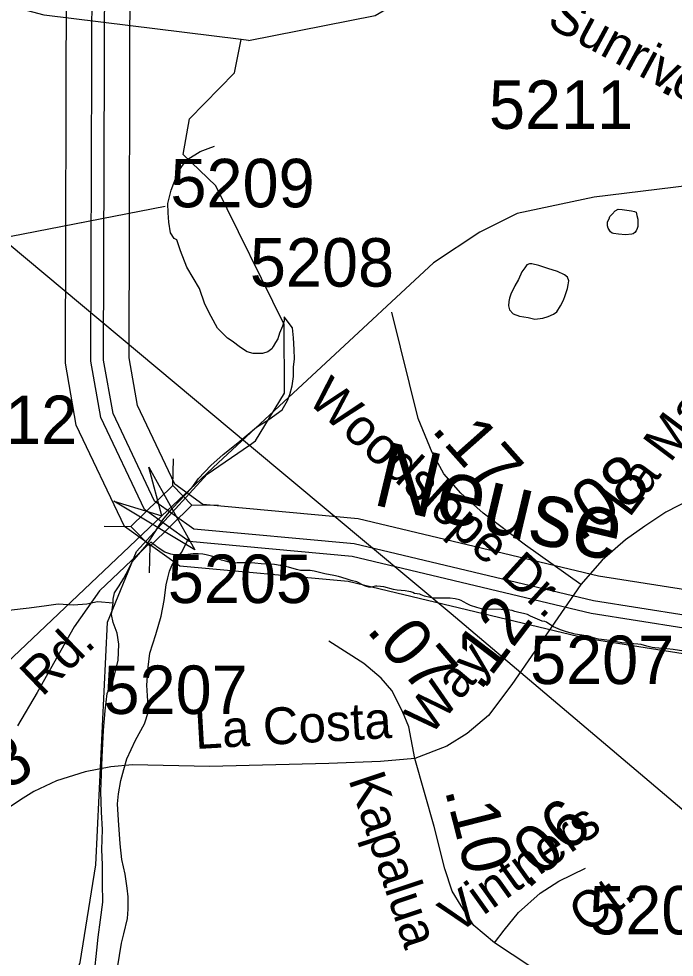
# Model space of a CAD drawing. Extents: x 2169602 to 2449496, y 721995 to 810662.
# Drawn here: x 2384193 to 2385883, y 783404 to 785825 of the extents above; entities that cross this region are included whole.
import ezdxf

# ---------------------------------------------------------------- set-up
doc = ezdxf.new("R2010")
doc.units = 0
doc.layers.add('Default', color=7, linetype='Continuous')

msp = doc.modelspace()

# ---------------------------------------------------------------- linework, layer by layer
at = {"layer": 'Default'}
for p, q in [((2384784.9, 785768.9), (2384766, 785771.3)), ((2383133.9, 785059.8), (2384570.3, 785341.7)), ((2384590.5, 784620.4), (2384591.4, 784689.4)), ((2384638.6, 784571), (2384707.6, 784570)), ((2384413, 784516.2), (2384482, 784515.3)), ((2384530.2, 784395.7), (2384531.2, 784464.7))]:
    msp.add_line(p, q, dxfattribs=at)
for points in [[(2384784.9, 785768.9), (2385111.5, 785833.6), (2385432.9, 786021.2), (2385596.5, 786085.4), (2386181.2, 786223.9), (2386337.4, 786226.5)], [(2384766, 785771.3), (2384258.3, 785834.1), (2383844.6, 785944.1), (2383644.1, 786039.2)], [(2388064.3, 783883.6), (2387957, 783883.1), (2387528.5, 783978), (2387044.6, 784132.3), (2386404.5, 784274.5), (2385688, 784387.5), (2385068.4, 784535.3), (2384667.8, 784571.8), (2384595.2, 784624), (2384498.9, 784826.9), (2384477.1, 784950.3), (2384480.2, 785996.6)], [(2388078.5, 783818), (2387949.9, 783817.5), (2387511.4, 783914.6), (2387027.5, 784068.8), (2386392.2, 784210), (2385675.3, 784323.1), (2385057.8, 784470.3), (2384644, 784508), (2384543.2, 784580.6), (2384435.8, 784806.7), (2384411.4, 784944.6), (2384414.5, 785972.6)], [(2388085.6, 783785.3), (2387946.4, 783784.7), (2387502.8, 783882.9), (2387018.9, 784037.1), (2386386.1, 784177.7), (2385668.9, 784290.9), (2385052.4, 784437.9), (2384632.1, 784476.2), (2384517.2, 784558.9), (2384404.3, 784796.6), (2384378.6, 784941.8), (2384381.7, 785960.6)], [(2388077.2, 783719.6), (2387939.4, 783719), (2387485.7, 783819.5), (2387001.8, 783973.7), (2386373.9, 784113.2), (2385656.2, 784226.5), (2385041.8, 784373), (2384608.3, 784412.5), (2384465.1, 784515.5), (2384341.2, 784776.5), (2384313, 784936.1), (2384316, 785936.7)], [(2387311.1, 785881.8), (2387054.7, 785722.7), (2386805.7, 785580.3), (2386629.9, 785521.6), (2386462.5, 785471.4), (2386259.5, 785435.8), (2385676.6, 785364.5), (2385477.8, 785322.7), (2385381.6, 785274.5), (2385262.3, 785194.9), (2384706.6, 784679.7), (2384561.9, 784542.7)], [(2384787.5, 784725.4), (2384803, 784736.2), (2384878.1, 784859.3), (2384877, 785036.4), (2384700.9, 785394.3), (2384617, 785474.8), (2384633, 785566.3), (2384749.1, 785685.3), (2384766, 785771.3)], [(2383840.4, 785517.6), (2384067.8, 785326.6), (2384787.5, 784725.4)], [(2384876.8, 785055.6), (2384876.8, 785045.5), (2384872.7, 785031.5), (2384865.1, 785013.6), (2384861, 784999.6), (2384854.7, 784989.6), (2384848.7, 784979.6), (2384845.2, 784973.6), (2384835, 784965.4), (2384821.1, 784961.4), (2384797.3, 784961.4), (2384781.5, 784965.4), (2384764.7, 784977.3), (2384743.1, 784993.1), (2384730.8, 785001), (2384705, 785026.9), (2384688.8, 785056.9), (2384672.4, 785088.6), (2384658.7, 785128.8), (2384626.3, 785184.4), (2384609.8, 785226.6), (2384600, 785254.5), (2384593.9, 785258.2), (2384584, 785272.3), (2384579.7, 785300.2), (2384577.7, 785324.4), (2384577.5, 785348.4), (2384585.7, 785382.4), (2384603.5, 785430.4), (2384619.1, 785452.4), (2384628.7, 785462.7), (2384660.9, 785482.6), (2384681, 785490.5), (2384697.7, 785495.8)], [(2385773.4, 785269.4), (2385757.2, 785267.4), (2385739.4, 785269.3), (2385726.8, 785271.2), (2385723.2, 785271.4), (2385719.1, 785275.2), (2385713.1, 785285), (2385711.1, 785291), (2385711.1, 785301.1), (2385715.4, 785309), (2385717.2, 785315.2), (2385723, 785321.2), (2385730.9, 785329.3), (2385738.9, 785333.4), (2385748.6, 785333.2), (2385760.7, 785331.3), (2385772.8, 785329.5), (2385780.8, 785327.5), (2385784.9, 785325.7), (2385786.9, 785317.6), (2385789, 785307.6), (2385789.4, 785299.4), (2385789, 785289.3), (2385787.1, 785283.6), (2385785.3, 785277.4), (2385781.2, 785273.5), (2385777.1, 785269.7), (2385773.4, 785269.4)], [(2385580, 785068.7), (2385589.9, 785084.6), (2385597.9, 785098.8), (2385602, 785110.7), (2385607.9, 785128.9), (2385609.6, 785138.8), (2385611.6, 785148.6), (2385607.7, 785158.6), (2385599.9, 785164.6), (2385581.7, 785172.7), (2385557.5, 785180.4), (2385533.7, 785188.4), (2385515.6, 785192.4), (2385509.7, 785192.5), (2385503.3, 785190.2), (2385497.4, 785182.2), (2385489.8, 785172.4), (2385481.8, 785152.1), (2385472, 785136.1), (2385461.9, 785114.1), (2385458, 785104.1), (2385456.2, 785095.9), (2385456, 785084.2), (2385458.2, 785074.1), (2385468.1, 785064.1), (2385483.9, 785058.1), (2385506.2, 785054.3), (2385523.8, 785050.4), (2385544.4, 785052.6), (2385558.1, 785056.6), (2385571.8, 785062.6), (2385580, 785068.7)], [(2384638.8, 784614.6), (2384656.4, 784638.7), (2384688.4, 784672.8), (2384720, 784701.3), (2384758.1, 784731.2), (2384806.1, 784771.4), (2384837.5, 784791.4), (2384871.7, 784815.9), (2384885.4, 784839.8), (2384891.6, 784855.9), (2384897.7, 784877.7), (2384901.2, 784901.9), (2384901, 784925.8), (2384903.5, 784947.8), (2384902.7, 784971.8), (2384901, 785001.7), (2384899, 785027.5), (2384876.8, 785055.6)], [(2385642.5, 784365.5), (2385499.9, 784467), (2385390.2, 784549.3), (2385332.7, 784601.5), (2385288.8, 784650.8), (2385258.6, 784705.7), (2385223, 784793.5), (2385155, 785067.9)], [(2382114, 778197.9), (2382188.8, 778566.6), (2382234.9, 779658), (2382341, 780042.9), (2382465, 780302.8), (2382721.9, 780668.2), (2383036.9, 780943.9), (2383187, 781036), (2383285, 781411.2), (2383425.9, 781621.6), (2383799.9, 781748.5), (2383941, 781965.4), (2384114.9, 782148.8), (2384146.8, 782325.3), (2384145, 782883), (2384350.9, 783390.6), (2384391.9, 783642.3), (2384422, 784268.3), (2384496, 784450.5), (2384679, 784650.1), (2384787.5, 784725.4)], [(2384787.5, 784725.4), (2385308.1, 784290.4), (2385774, 783895.9)], [(2384436, 784318), (2384436, 784328.1), (2384439.9, 784344.2), (2384452, 784362.2), (2384463.6, 784381.9), (2384475.7, 784404), (2384485.6, 784424), (2384523.1, 784468.3), (2384564.7, 784532.5), (2384588.9, 784562.5), (2384638.8, 784614.6)], [(2385990.3, 784609.7), (2385924.8, 784585), (2385861.8, 784552.1), (2385806.9, 784516.4), (2385757.6, 784480.8), (2385697.3, 784428.6), (2385642.5, 784365.5)], [(2384561.9, 784542.7), (2384078, 784084.6)], [(2384584.7, 784443.8), (2384574.2, 784447.3), (2384569.7, 784449.3), (2384565.4, 784451.6), (2384554.4, 784459.6), (2384549.2, 784463.1), (2384545.9, 784465.1), (2384541.7, 784468.1), (2384533.7, 784475.2), (2384400.9, 784349), (2384335.4, 784256.4), (2384240.4, 784087.1), (2384189.4, 784000.9)], [(2384584.7, 784443.8), (2384574.2, 784447.3), (2384569.7, 784449.3), (2384565.4, 784451.6), (2384554.4, 784459.6), (2384549.2, 784463.1), (2384545.9, 784465.1), (2384541.7, 784468.1), (2384533.7, 784475.2), (2384400.9, 784349), (2384335.4, 784256.4), (2384240.4, 784087.1), (2384189.4, 784000.9)], [(2384447.7, 783376.5), (2384457.6, 783440.3), (2384463.3, 783464.2), (2384473.4, 783504.5), (2384474.8, 783528.6), (2384475, 783560.2), (2384472.7, 783582.4), (2384466.8, 783618.2), (2384458.8, 783656.4), (2384454.3, 783696.4), (2384450.2, 783758.2), (2384447.7, 783800), (2384449.6, 783826), (2384455.7, 783860), (2384463.3, 783888.1), (2384471.3, 783916.1), (2384493.5, 783964.3), (2384517, 784006.5), (2384527.1, 784038.3), (2384524.8, 784078.4), (2384522.6, 784106.3), (2384526.5, 784152.3), (2384530.4, 784188.2), (2384546, 784236.6), (2384559.9, 784284.3), (2384567.9, 784324.5), (2384573.2, 784364.7), (2384577.1, 784382.8), (2384581.4, 784400.3), (2384587.6, 784414.4), (2384601.1, 784434.7), (2384613.2, 784448.7), (2384630.6, 784484.6)], [(2385797.7, 784210.9), (2385789.2, 784212.1), (2385768.9, 784213.6), (2385747.9, 784214.9), (2385733.9, 784217.4), (2385716.4, 784221), (2385695.7, 784223.4), (2385687.4, 784225), (2385680.9, 784226.6), (2385663.4, 784231.8), (2385656.2, 784233.3), (2385627.7, 784237.8), (2385605.2, 784243.6), (2385599.9, 784245.1), (2385590.2, 784248.7), (2385571.7, 784256.8), (2385562.4, 784262.4), (2385553.9, 784268.2), (2385549.2, 784270.2), (2385542.7, 784271.4), (2385512.7, 784284), (2385504.4, 784287.9), (2385497.4, 784290), (2385478.7, 784294.1), (2385471.7, 784296.4), (2385465.4, 784298.8), (2385459.4, 784299.8), (2385452.2, 784300.4), (2385436.4, 784301.1), (2385395.7, 784302.1), (2385390.9, 784302.2), (2385386.4, 784302.8), (2385374.2, 784306.1), (2385357.9, 784311.8), (2385349.4, 784315.6), (2385339.9, 784320.6), (2385333.9, 784324.3), (2385329.4, 784325.8), (2385317.9, 784328.4), (2385305.4, 784330.1), (2385293.9, 784330.6), (2385261.7, 784330.4), (2385253.7, 784332.1), (2385239.4, 784335.9), (2385230.7, 784339), (2385226.9, 784340.8), (2385213.4, 784342.3), (2385208.9, 784344.6), (2385203.7, 784346.5), (2385198.9, 784347.8), (2385189.4, 784348.9), (2385168.2, 784351), (2385159.2, 784352.6), (2385134.2, 784359.4), (2385125.4, 784360.8), (2385116.4, 784361.3), (2385112.4, 784361), (2385106.2, 784359.3), (2385101.4, 784358.8), (2385095.9, 784359), (2385089.9, 784360.1), (2385084.2, 784362.1), (2385064.2, 784372.1), (2385050.2, 784376.2), (2385037.4, 784380), (2385017.2, 784386.3), (2385005.4, 784388.9), (2384981.9, 784392.8), (2384954.9, 784400), (2384943.9, 784401.3), (2384925.2, 784401.9), (2384922.7, 784401.8), (2384919.4, 784401.9), (2384908.7, 784404.6), (2384888.7, 784409.9), (2384876.4, 784412.6), (2384852.2, 784416.9), (2384840.7, 784418.2), (2384817.7, 784419.3), (2384801.4, 784420.3), (2384779.4, 784421.8), (2384770.4, 784421.9), (2384756.4, 784421.3), (2384744.2, 784420.8), (2384741.7, 784421.2), (2384725.9, 784426), (2384715.2, 784428.6), (2384707.4, 784431.8), (2384698.9, 784436.4), (2384690.2, 784439.1), (2384675.7, 784442.4), (2384667.2, 784443.8), (2384655.4, 784444.5), (2384642.9, 784444.6), (2384628.9, 784443.3), (2384615.7, 784442), (2384606.9, 784442.1), (2384596.4, 784442.3), (2384593.4, 784442.3), (2384584.7, 784443.8)], [(2385797.7, 784210.9), (2385789.2, 784212.1), (2385768.9, 784213.6), (2385747.9, 784214.9), (2385733.9, 784217.4), (2385716.4, 784221), (2385695.7, 784223.4), (2385687.4, 784225), (2385680.9, 784226.6), (2385663.4, 784231.8), (2385656.2, 784233.3), (2385627.7, 784237.8), (2385605.2, 784243.6), (2385599.9, 784245.1), (2385590.2, 784248.7), (2385571.7, 784256.8), (2385562.4, 784262.4), (2385553.9, 784268.2), (2385549.2, 784270.2), (2385542.7, 784271.4), (2385512.7, 784284), (2385504.4, 784287.9), (2385497.4, 784290), (2385478.7, 784294.1), (2385471.7, 784296.4), (2385465.4, 784298.8), (2385459.4, 784299.8), (2385452.2, 784300.4), (2385436.4, 784301.1), (2385395.7, 784302.1), (2385390.9, 784302.2), (2385386.4, 784302.8), (2385374.2, 784306.1), (2385357.9, 784311.8), (2385349.4, 784315.6), (2385339.9, 784320.6), (2385333.9, 784324.3), (2385329.4, 784325.8), (2385317.9, 784328.4), (2385305.4, 784330.1), (2385293.9, 784330.6), (2385261.7, 784330.4), (2385253.7, 784332.1), (2385239.4, 784335.9), (2385230.7, 784339), (2385226.9, 784340.8), (2385213.4, 784342.3), (2385208.9, 784344.6), (2385203.7, 784346.5), (2385198.9, 784347.8), (2385189.4, 784348.9), (2385168.2, 784351), (2385159.2, 784352.6), (2385134.2, 784359.4), (2385125.4, 784360.8), (2385116.4, 784361.3), (2385112.4, 784361), (2385106.2, 784359.3), (2385101.4, 784358.8), (2385095.9, 784359), (2385089.9, 784360.1), (2385084.2, 784362.1), (2385064.2, 784372.1), (2385050.2, 784376.2), (2385037.4, 784380), (2385017.2, 784386.3), (2385005.4, 784388.9), (2384981.9, 784392.8), (2384954.9, 784400), (2384943.9, 784401.3), (2384925.2, 784401.9), (2384922.7, 784401.8), (2384919.4, 784401.9), (2384908.7, 784404.6), (2384888.7, 784409.9), (2384876.4, 784412.6), (2384852.2, 784416.9), (2384840.7, 784418.2), (2384817.7, 784419.3), (2384801.4, 784420.3), (2384779.4, 784421.8), (2384770.4, 784421.9), (2384756.4, 784421.3), (2384744.2, 784420.8), (2384741.7, 784421.2), (2384725.9, 784426), (2384715.2, 784428.6), (2384707.4, 784431.8), (2384698.9, 784436.4), (2384690.2, 784439.1), (2384675.7, 784442.4), (2384667.2, 784443.8), (2384655.4, 784444.5), (2384642.9, 784444.6), (2384628.9, 784443.3), (2384615.7, 784442), (2384606.9, 784442.1), (2384596.4, 784442.3), (2384593.4, 784442.3), (2384584.7, 784443.8)], [(2385642.5, 784365.5), (2385464.2, 784107.7), (2385403.9, 784028.1), (2385349.1, 783981.5), (2385297, 783948.6), (2385213.8, 783916.9)], [(2384160.4, 784298.8), (2384196.3, 784302.7), (2384220, 784305.2), (2384263.9, 784311.1), (2384294.1, 784315.5), (2384334.1, 784313.5), (2384368.1, 784315.7), (2384395.8, 784322), (2384436, 784318)], [(2384388.4, 783365.9), (2384393.9, 783422.2), (2384397.4, 783456.2), (2384403.6, 783500.3), (2384409.5, 783546), (2384408.9, 783594), (2384408.9, 783642.2), (2384406.6, 783681.9), (2384408.5, 783734), (2384406.4, 783778.1), (2384404.4, 783831.9), (2384406.2, 783875.9), (2384407.5, 783919.9), (2384411.6, 783989.9), (2384415.3, 784040), (2384420.8, 784084.2), (2384437, 784121.9), (2384448.7, 784170), (2384450.7, 784211.9), (2384446.4, 784240.1), (2384436.2, 784268), (2384432.3, 784288.1), (2384434.1, 784306.1), (2384436, 784318)], [(2385213.8, 783916.9), (2385198.9, 783998.9), (2385182.6, 784038.4), (2385154.7, 784091.9), (2385126.9, 784124.4), (2385082.7, 784161.6), (2384992.1, 784219.8)], [(2385907.7, 784193.6), (2385880.2, 784197.9), (2385863.7, 784199.8), (2385833.4, 784202.3), (2385825.9, 784203.4), (2385812.7, 784206.4), (2385797.7, 784210.9)], [(2385907.7, 784193.6), (2385880.2, 784197.9), (2385863.7, 784199.8), (2385833.4, 784202.3), (2385825.9, 784203.4), (2385812.7, 784206.4), (2385797.7, 784210.9)], [(2385213.8, 783916.9), (2385125.9, 783909.5), (2384992.7, 783903.7), (2384684.4, 783896.3), (2384486, 783900.7), (2384430.6, 783895.4), (2384363.7, 783882.6), (2384290.5, 783858.9), (2384231.2, 783831.8), (2384197.6, 783810.4), (2384052, 783713.5), (2384005.6, 783680.5), (2383952.5, 783645.4), (2383878.9, 783601.9), (2383801.8, 783559.3)], [(2385419.7, 783441.7), (2385366.2, 783485.9), (2385333.7, 783537.1), (2385310.5, 783574.3), (2385291.9, 783632.4), (2385264, 783741.7), (2385213.8, 783916.9)], [(2385774, 783895.9), (2386189, 783544.5), (2386404.6, 783357.9)], [(2385419.7, 783441.7), (2385444.4, 783474), (2385481.9, 783519.8), (2385537.4, 783569.8), (2385585.9, 783600.3), (2385653.9, 783633.6)], [(2386238.9, 782764.9), (2386091.3, 782785.3), (2385996, 782801.6), (2385940.2, 782817.8), (2385882.1, 782843.4), (2385822.4, 782890.7), (2385782.9, 782934.2), (2385749.4, 782991.5), (2385727.6, 783046.8), (2385698.6, 783134.8), (2385677.6, 783211.5), (2385661.4, 783255.7), (2385628.8, 783299.9), (2385587, 783334.8), (2385510.3, 783381.3), (2385419.7, 783441.7)]]:
    msp.add_lwpolyline(points, dxfattribs=at)
for points in [[(2384528.2, 784668.2), (2384646.7, 784455.1), (2384437.5, 784580.4), (2384561.9, 784542.7)], [(2384482, 784515.3), (2384590.3, 784620.7), (2384639.5, 784570.1), (2384531.2, 784464.7)]]:
    msp.add_lwpolyline(points, close=True, dxfattribs=at)

# ---------------------------------------------------------------- texts
for s, height, rotation, p in [('Sunriver Pt.', 95, 331.7216, (2385551.2, 785807.2)), ('.04', 125, 332.4745, (2385840.6, 785640.9)), ('La Manga Dr.', 95, 53.2357, (2385767.2, 784535.8)), ('Woodslope Dr.', 95, 317.8127, (2384934, 784838.1)), ('.17', 125, 311.6171, (2385254.2, 784763.9)), ('Neuse', 167.32, 346.5884, (2385100.7, 784573)), ('.08', 125, 35.8538, (2385639.5, 784473.8)), ('.12', 125, 52.8312, (2385382.2, 784088.6)), ('.07', 125, 310.5839, (2385086.7, 784246.9)), ('Rd.', 95, 43.9745, (2384252.9, 784074.1)), ('Way', 95, 49.856, (2385253.2, 783972.5)), ('La Costa  ', 95, 3.2719, (2384648.7, 783941.1)), ('.28', 125, 30.6071, (2384039.5, 783762.6)), ('Kapalua', 95, 288.4132, (2385042.1, 783863.2)), ('.10', 125, 284.3144, (2385290.8, 783835.4)), ('.06', 125, 42.0038, (2385504.1, 783576.8)), ('Vintners', 95, 35.5489, (2385321.4, 783461.4)), ('Ct.', 95, 35.5489, (2385655.6, 783463.3))]:
    msp.add_text(s, height=height, rotation=rotation, dxfattribs=at).set_placement(p)
for s, p in [('5211', (2385405.2, 785540.8)), ('5209', (2384583.9, 785338.5)), ('5208', (2384788.7, 785133.9)), ('5212', (2383971.7, 784727.8)), ('5205', (2384577.2, 784317.8)), ('5207', (2385511.2, 784108.8)), ('5207', (2384411.3, 784031.7)), ('5206', (2385663.9, 783463.2))]:
    msp.add_text(s, height=125, dxfattribs=at).set_placement(p)

doc.saveas('drawing.dxf')
